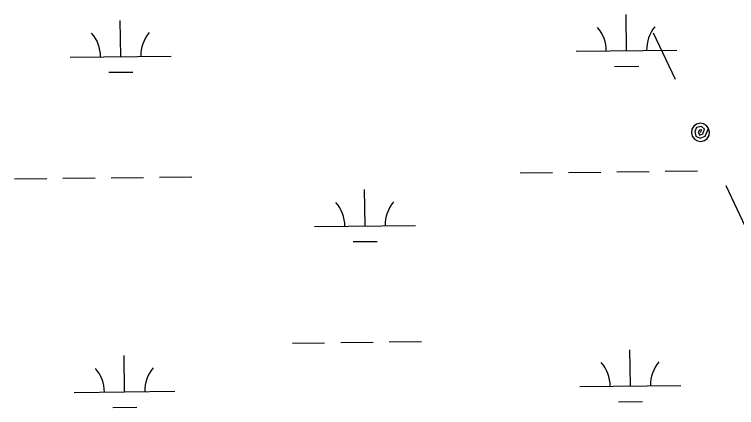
# Model space of a CAD drawing. Extents: x 3684037 to 3722149, y 433263 to 459021.
# Drawn here: x 3718282 to 3718998, y 447278 to 447668 of the extents above; entities that cross this region are included whole.
import ezdxf

# ---------------------------------------------------------------- set-up
doc = ezdxf.new("R2010")
doc.units = 0
doc.layers.add('V-UTIL-LINE', color=7, linetype='Continuous')
doc.layers.add('V-WETL-SWMP', color=7, linetype='Continuous')

msp = doc.modelspace()

# ---------------------------------------------------------------- linework, layer by layer
at = {"layer": 'V-UTIL-LINE'}
for points in [[(3718915.73, 447649.58), (3718937.55, 447603.52)], [(3718962.58, 447550.68), (3718964.02, 447553.17), (3718961.7, 447552.97), (3718960.39, 447550.56), (3718961.93, 447548.07), (3718965.07, 447549.38), (3718966.75, 447553.75), (3718963.48, 447556.49), (3718958.69, 447555.66), (3718956.94, 447551.43), (3718957.93, 447547.07), (3718962.3, 447545.02), (3718967.41, 447547.08), (3718970.72, 447554.54), (3718968.62, 447557.36), (3718965.61, 447559.16), (3718962.14, 447559.67), (3718958.73, 447558.82), (3718955.91, 447556.72), (3718954.11, 447553.71), (3718953.6, 447550.23), (3718954.45, 447546.83), (3718956.54, 447544.01), (3718959.56, 447542.21), (3718963.03, 447541.69), (3718966.44, 447542.55), (3718969.26, 447544.64), (3718971.06, 447547.66), (3718971.57, 447551.13), (3718970.72, 447554.54)], [(3718987.62, 447497.85), (3719009.45, 447451.79)]]:
    msp.add_lwpolyline(points, dxfattribs=at)
at = {"layer": 'V-WETL-SWMP'}
for p, q in [((3718889.14, 447631.71), (3718888.73, 447667.7)), ((3718387.27, 447625.87), (3718386.85, 447661.86)), ((3718839.15, 447631.12), (3718939.14, 447632.29)), ((3718337.27, 447625.28), (3718437.27, 447626.45)), ((3718877.32, 447616.14), (3718901.32, 447616.42)), ((3718375.45, 447610.3), (3718399.45, 447610.58)), ((3718377.82, 447505.68), (3718409.82, 447506.05)), ((3718425.82, 447506.24), (3718457.82, 447506.61)), ((3718783.7, 447510.4), (3718815.7, 447510.77)), ((3718831.7, 447510.96), (3718863.7, 447511.33)), ((3718879.7, 447511.52), (3718911.7, 447511.89)), ((3718927.69, 447512.08), (3718959.69, 447512.45)), ((3718281.83, 447504.56), (3718313.83, 447504.93)), ((3718329.83, 447505.12), (3718361.82, 447505.49)), ((3718629.71, 447457.86), (3718629.29, 447493.86)), ((3718579.72, 447457.28), (3718679.71, 447458.45)), ((3718617.89, 447442.29), (3718641.89, 447442.57)), ((3718557.65, 447341.58), (3718589.65, 447341.96)), ((3718605.65, 447342.14), (3718637.65, 447342.52)), ((3718653.65, 447342.7), (3718685.64, 447343.07)), ((3718893.01, 447299.05), (3718892.6, 447335.05)), ((3718391.14, 447293.21), (3718390.72, 447329.21)), ((3718843.02, 447298.47), (3718943.01, 447299.64)), ((3718341.14, 447292.63), (3718441.14, 447293.8)), ((3718881.2, 447283.48), (3718905.19, 447283.76)), ((3718379.32, 447277.64), (3718403.32, 447277.92))]:
    msp.add_line(p, q, dxfattribs=at)
for centre, start, end in [((3718332.03, 447625.7), 359.89487, 41.43853), ((3718442.5, 447626.98), 139.89486, 181.43852), ((3718833.9, 447631.54), 359.89487, 41.43853), ((3718944.38, 447632.82), 139.89486, 181.43852), ((3718574.47, 447457.7), 359.89487, 41.43853), ((3718684.95, 447458.98), 139.89486, 181.43852), ((3718837.77, 447298.89), 359.89487, 41.43853), ((3718948.25, 447300.17), 139.89486, 181.43852), ((3718335.9, 447293.05), 359.89487, 41.43853), ((3718446.37, 447294.33), 139.89486, 181.43852)]:
    msp.add_arc(centre, 35.25, start, end, dxfattribs=at)

doc.saveas('drawing.dxf')
